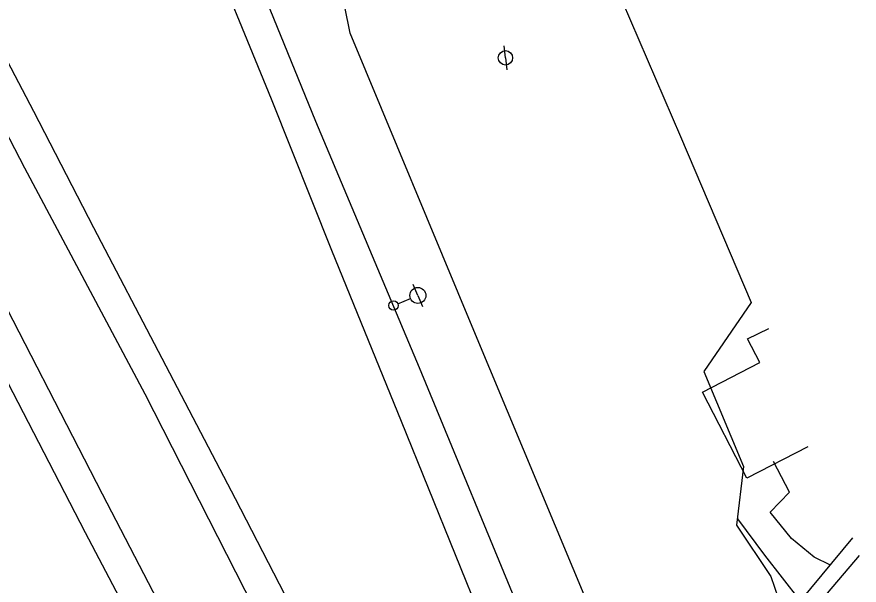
# Model space of a CAD drawing. Extents: x 1722896 to 1754269, y 648279 to 666297.
# Drawn here: x 1726531.3 to 1726795, y 656523.7 to 656701.6 of the extents above; entities that cross this region are included whole.
import ezdxf

# ---------------------------------------------------------------- set-up
doc = ezdxf.new("R2010")
doc.units = 0
for name, color, linetype in [('DESIGN - CENTERLINE - Proposed Text', 7, 'Continuous'), ('SURVEY - CENTERLINE - Preliminary', 7, 'Continuous'), ('SURVEY - CENTERLINE - Preliminary Text', 7, 'Continuous'), ('SURVEY - DTM - Breaklines', 7, 'Continuous')]:
    doc.layers.add(name, color=color, linetype=linetype)

msp = doc.modelspace()

# ---------------------------------------------------------------- linework, layer by layer
at = {"layer": 'DESIGN - CENTERLINE - Proposed Text'}
msp.add_lwpolyline([(1726779.01, 656566.97), (1726759.86, 656557.2), (1726745.93, 656584.14), (1726763.95, 656593.41), (1726760.04, 656600.83), (1726766.77, 656604.06)], dxfattribs=at)
at = {"layer": 'SURVEY - CENTERLINE - Preliminary'}
for points in [[(1726692.14, 656773.22), (1726739.06, 656664.09), (1726761.23, 656612.19), (1726746.42, 656590.57), (1726758.82, 656560.85), (1726756.6, 656542.5), (1726767.36, 656526.39)], [(1726767.36, 656526.39), (1726770.81, 656516.39), (1726757.07, 656497.83), (1726731.74, 656472.32), (1726723.51, 656487.36), (1726710.45, 656516.89), (1726674.44, 656603.38), (1726635.7, 656696.47), (1726629.25, 656728.49)]]:
    msp.add_lwpolyline(points, dxfattribs=at)
at = {"layer": 'SURVEY - CENTERLINE - Preliminary Text'}
for points in [[(1726676.38, 656404.13), (1726658.36, 656438.38), (1726636.1, 656480.78), (1726618.69, 656514.06), (1726599.78, 656550.74), (1726576.8, 656594.64), (1726555.39, 656635.56), (1726536.68, 656671.98), (1726515.38, 656712.52), (1726496.19, 656749.9), (1726476.32, 656788.28), (1726452.93, 656832.72), (1726428.24, 656880.04), (1726407.64, 656919.69), (1726385.46, 656961.83), (1726362.29, 657006.32), (1726344.94, 657039.05), (1726320.6, 657086.5), (1726308.43, 657109.72)], [(1726302.22, 657098.99), (1726335.58, 657033.86), (1726379.19, 656951.04), (1726415.75, 656881.68), (1726444.29, 656826.75), (1726477.18, 656763.56), (1726496.31, 656726.61), (1726533.76, 656654.36), (1726571.36, 656583.59), (1726608.38, 656511.09), (1726640.51, 656449.86), (1726668.91, 656395.2)], [(1726651.4, 656374.16), (1726598.53, 656474.34), (1726558.16, 656552.13), (1726520.73, 656624.6), (1726476.33, 656710.67), (1726438.33, 656782.43), (1726394.85, 656866.27), (1726366.17, 656921.69), (1726329.83, 656991.69), (1726286.74, 657074.5)], [(1726643.74, 656365.44), (1726629.93, 656391.75), (1726603.35, 656443.36), (1726578.36, 656491.4), (1726552.8, 656540.06), (1726525.16, 656593.38), (1726495.87, 656650.11), (1726458.83, 656721.63), (1726419.78, 656796.81), (1726382.86, 656867.28), (1726351.86, 656926.58), (1726310.95, 657005.08), (1726280.81, 657062.96), (1726279.35, 657065.74)], [(1726715.89, 656450.52), (1726690.46, 656511.64), (1726657.37, 656591.77), (1726624.92, 656668.84), (1726597.45, 656736.24)], [(1726706.92, 656440.42), (1726704.51, 656446.02), (1726677.14, 656512.28), (1726651.79, 656574.95), (1726629.91, 656628.49), (1726611.08, 656675.78), (1726588.61, 656730.56)], [(1726786.03, 656529.97), (1726780.95, 656532.46), (1726773.88, 656538.31), (1726767.2, 656546.55), (1726773.18, 656552.81), (1726768.26, 656562.45)], [(1726756.9, 656544.48), (1726765.35, 656533.13), (1726776.44, 656518.9)], [(1726792.93, 656538.54), (1726770.19, 656511.04), (1726736.57, 656472.93)], [(1726795.03, 656532.96), (1726763.21, 656495.57), (1726739.49, 656467.52)]]:
    msp.add_lwpolyline(points, dxfattribs=at)
at = {"layer": 'SURVEY - DTM - Breaklines'}
for p, q in [((1726684.3, 656688.77), (1726683.84, 656692.49)), ((1726684.3, 656688.77), (1726684.75, 656685.05)), ((1726656.87, 656614.38), (1726655.44, 656617.85)), ((1726650.63, 656611.8), (1726654.56, 656613.42)), ((1726656.87, 656614.38), (1726658.3, 656610.91))]:
    msp.add_line(p, q, dxfattribs=at)
for centre, radius in [((1726684.3, 656688.77), 2.25), ((1726656.87, 656614.38), 2.5), ((1726649.24, 656611.23), 1.5)]:
    msp.add_circle(centre, radius, dxfattribs=at)

doc.saveas('drawing.dxf')
